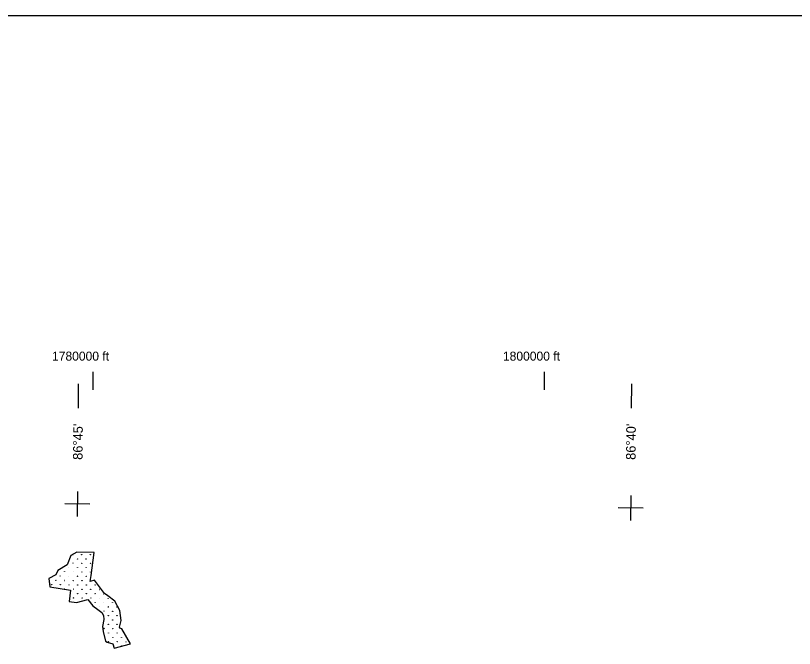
# Model space of a CAD drawing. Extents: x 1612280 to 1883141, y 560852 to 780851.
# Drawn here: x 1745083 to 1779598, y 752804 to 780851 of the extents above; entities that cross this region are included whole.
import ezdxf

# ---------------------------------------------------------------- set-up
doc = ezdxf.new("R2010")
doc.units = 0
for name, color, linetype in [('DESIGN - EROSION CONTROL - Devices', 7, 'Continuous'), ('DESIGN - SCRATCH - User 1', 7, 'Continuous'), ('SURVEY - DRAINAGE - Bridge Hydraulic Data - Points - Locators', 7, 'Continuous'), ('SURVEY - NON-TRANSPORTATION - Features - Points - Locators', 7, 'Continuous')]:
    doc.layers.add(name, color=color, linetype=linetype)

msp = doc.modelspace()

# ---------------------------------------------------------------- linework, layer by layer
at = {"layer": 'DESIGN - EROSION CONTROL - Devices'}
for centre in [(1747628, 756966), (1747628, 756966), (1748013, 756962), (1748013, 756962), (1748397, 756958), (1748397, 756958), (1747632, 756581), (1747632, 756581), (1747822, 756772), (1747822, 756772), (1748016, 756578), (1748016, 756578), (1748207, 756768), (1748207, 756768), (1748401, 756574), (1748401, 756574), (1747441, 756391), (1747441, 756391), (1747826, 756387), (1747826, 756387), (1748211, 756384), (1748211, 756384), (1747061, 756010), (1747061, 756010), (1747251, 756201), (1747251, 756201), (1747445, 756006), (1747445, 756006), (1747636, 756197), (1747636, 756197), (1747830, 756003), (1747830, 756003), (1748020, 756193), (1748020, 756193), (1748214, 755999), (1748214, 755999), (1748405, 756189), (1748405, 756189), (1746680, 755629), (1746680, 755629), (1746870, 755820), (1746870, 755820), (1747064, 755626), (1747064, 755626), (1747255, 755816), (1747255, 755816), (1747449, 755622), (1747449, 755622), (1747639, 755812), (1747639, 755812), (1747833, 755618), (1747833, 755618), (1748024, 755809), (1748024, 755809), (1748218, 755614), (1748218, 755614), (1748603, 755611), (1748603, 755611), (1747258, 755431), (1747258, 755431), (1747643, 755428), (1747643, 755428), (1747837, 755234), (1747837, 755234), (1748028, 755424), (1748028, 755424), (1748222, 755230), (1748222, 755230), (1748412, 755420), (1748412, 755420), (1748606, 755226), (1748606, 755226), (1748797, 755417), (1748797, 755417), (1748991, 755222), (1748991, 755222), (1747647, 755043), (1747647, 755043), (1748031, 755039), (1748031, 755039), (1748416, 755036), (1748416, 755036), (1748610, 754842), (1748610, 754842), (1748800, 755032), (1748800, 755032), (1748995, 754838), (1748995, 754838), (1749185, 755028), (1749185, 755028), (1749379, 754834), (1749379, 754834), (1748804, 754647), (1748804, 754647), (1749189, 754644), (1749189, 754644), (1749573, 754640), (1749573, 754640), (1748998, 754453), (1748998, 754453), (1749192, 754259), (1749192, 754259), (1749383, 754450), (1749383, 754450), (1749577, 754255), (1749577, 754255), (1749002, 754069), (1749002, 754069), (1749196, 753875), (1749196, 753875), (1749387, 754065), (1749387, 754065), (1749581, 753871), (1749581, 753871), (1749006, 753684), (1749006, 753684), (1749200, 753490), (1749200, 753490), (1749390, 753680), (1749390, 753680), (1749584, 753486), (1749584, 753486), (1749204, 753105), (1749204, 753105), (1749394, 753296), (1749394, 753296), (1749588, 753102), (1749588, 753102), (1749779, 753292), (1749779, 753292), (1749782, 752908), (1749782, 752908), (1749973, 753098), (1749973, 753098)]:
    msp.add_circle(centre, 5.28, dxfattribs=at)
msp.add_arc((1749775, 753677), 5.28, 153.55, 355.0737, dxfattribs=at)
at = {"layer": 'DESIGN - SCRATCH - User 1'}
msp.add_lwpolyline([(1612280, 780851), (1883141, 780851), (1883141, 560852), (1612280, 560852)], close=True, dxfattribs=at)
msp.add_lwpolyline([(1612280, 780851), (1883141, 780851), (1883141, 560852), (1612280, 560852)], close=True, dxfattribs=at)
for points in [[(1749702, 754492), (1749482, 754895), (1749169, 755131), (1749028, 755233), (1748574, 755825), (1748385, 755776), (1748433, 756041), (1748568, 757057), (1747803, 757069), (1747535, 756923), (1747365, 756510), (1746953, 756264)], [(1749702, 754492), (1749482, 754895), (1749169, 755131), (1749028, 755233), (1748574, 755825), (1748385, 755776), (1748433, 756041), (1748568, 757057), (1747803, 757069), (1747535, 756923), (1747365, 756510), (1746953, 756264)], [(1746953, 756264), (1746862, 756070), (1746557, 755900), (1746595, 755527), (1747511, 755381), (1747462, 754882), (1747781, 754843), (1748282, 754974), (1748500, 754690), (1748722, 754529), (1748901, 754393), (1748975, 754258)], [(1746953, 756264), (1746862, 756070), (1746557, 755900), (1746595, 755527), (1747511, 755381), (1747462, 754882), (1747781, 754843), (1748282, 754974), (1748500, 754690), (1748722, 754529), (1748901, 754393), (1748975, 754258)], [(1750181, 753003), (1749788, 753674), (1749696, 753700), (1749691, 753739), (1749757, 754045), (1749702, 754492)], [(1750181, 753003), (1749788, 753674), (1749696, 753700), (1749691, 753739), (1749757, 754045), (1749702, 754492)], [(1748975, 754258), (1748997, 754079), (1748932, 753774), (1748958, 753556), (1749062, 753132), (1749145, 753076), (1749394, 753006), (1749459, 752809), (1750181, 753003)], [(1748975, 754258), (1748997, 754079), (1748932, 753774), (1748958, 753556), (1749062, 753132), (1749145, 753076), (1749394, 753006), (1749459, 752809), (1750181, 753003)]]:
    msp.add_lwpolyline(points, dxfattribs=at)
at = {"layer": 'SURVEY - DRAINAGE - Bridge Hydraulic Data - Points - Locators'}
for p, q in [((1747860, 764530), (1747852, 763458)), ((1747860, 764530), (1747852, 763458)), ((1772377, 764530), (1772370, 763458)), ((1772377, 764530), (1772370, 763458)), ((1747824, 759757), (1747815, 758657)), ((1747824, 759757), (1747815, 758657)), ((1772344, 759580), (1772336, 758480)), ((1772344, 759580), (1772336, 758480)), ((1748370, 759203), (1747270, 759212)), ((1748370, 759203), (1747270, 759212)), ((1772890, 759026), (1771790, 759034)), ((1772890, 759026), (1771790, 759034))]:
    msp.add_line(p, q, dxfattribs=at)
at = {"layer": 'SURVEY - NON-TRANSPORTATION - Features - Points - Locators'}
for p, q in [((1748505, 765058), (1748505, 764258)), ((1748505, 765058), (1748505, 764258)), ((1768505, 765058), (1768505, 764258)), ((1768505, 765058), (1768505, 764258))]:
    msp.add_line(p, q, dxfattribs=at)

# ---------------------------------------------------------------- texts
at = {"layer": 'SURVEY - DRAINAGE - Bridge Hydraulic Data - Points - Locators'}
for s, rotation, p in [("86°45'", 89.5609, (1748051, 761161)), ("86°45'", 89.5609, (1748051, 761161)), ("86°40'", 89.6097, (1772559, 761160)), ("86°40'", 89.6097, (1772559, 761160))]:
    msp.add_text(s, height=425, rotation=rotation, dxfattribs=at).set_placement(p)
at = {"layer": 'SURVEY - NON-TRANSPORTATION - Features - Points - Locators'}
for s, p in [('1780000 ft', (1746698, 765558)), ('1780000 ft', (1746698, 765558)), ('1800000 ft', (1766680, 765558)), ('1800000 ft', (1766680, 765558))]:
    msp.add_text(s, height=400, rotation=0, dxfattribs=at).set_placement(p)

doc.saveas('drawing.dxf')
